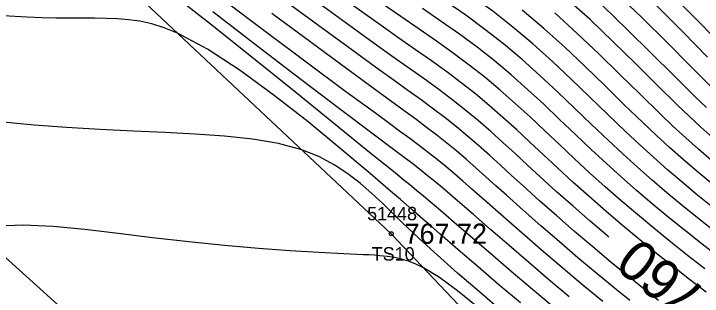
# Model space of a CAD drawing. Extents: x 1378535 to 1380697, y 997729 to 1000024.
# Drawn here: x 1379801.4 to 1379852.8, y 998863.3 to 998884.4 of the extents above; entities that cross this region are included whole.
import ezdxf

# ---------------------------------------------------------------- set-up
doc = ezdxf.new("R2010")
doc.units = 0
for name, color, linetype in [('RD_DTM_BkLn2', 7, 'Continuous'), ('RD_DTM_BkLn_txCode', 7, 'Continuous'), ('RD_DTM_Major1', 7, 'Continuous'), ('RD_DTM_Major1_Lbl', 7, 'Continuous'), ('RD_DTM_Minor1', 7, 'Continuous'), ('RD_EX_Road', 7, 'Continuous'), ('RD_EX_TX_Misc_ELEV', 7, 'Continuous'), ('RD_SMD_Locator', 7, 'Continuous')]:
    doc.layers.add(name, color=color, linetype=linetype)

msp = doc.modelspace()

# ---------------------------------------------------------------- linework, layer by layer
at = {"layer": 'RD_DTM_BkLn2'}
msp.add_lwpolyline([(1380137.104, 998617.435), (1380114.932, 998627.982), (1380110.142, 998637.412), (1380109.582, 998648.354), (1380098.693, 998654.921), (1380088.864, 998651.688), (1380069.259, 998664.275), (1380051.712, 998676.601), (1380045.085, 998683.058), (1380025.38, 998678.361), (1380019.034, 998684.269), (1380023.868, 998692.688), (1380008.939, 998708.879), (1379966.873, 998742.441), (1379939.691, 998764.989), (1379904.79, 998796.424), (1379861.371, 998834.485), (1379829.578, 998867.997), (1379786.438, 998908.428), (1379759.831, 998933.444)], dxfattribs=at)
at = {"layer": 'RD_DTM_Major1'}
for points in [[(1379853.434, 998870.05), (1379852.319, 998870.949), (1379851.235, 998871.85), (1379850.174, 998872.76), (1379849.127, 998873.684), (1379848.087, 998874.63), (1379847.046, 998875.604), (1379845.719, 998876.877), (1379844.371, 998878.185), (1379842.997, 998879.508), (1379841.589, 998880.828), (1379840.143, 998882.124), (1379838.65, 998883.377), (1379837.142, 998884.55), (1379835.59, 998885.68), (1379833.998, 998886.784), (1379832.372, 998887.879), (1379830.717, 998888.982), (1379829.038, 998890.108), (1379827.161, 998891.396), (1379825.261, 998892.731), (1379823.337, 998894.109), (1379822.023, 998895.065)], [(1379841.826, 998862.407), (1379840.249, 998863.733), (1379838.7, 998865.046), (1379837.205, 998866.322), (1379835.788, 998867.537), (1379834.476, 998868.666), (1379833.454, 998869.545), (1379832.961, 998869.966), (1379832.471, 998870.382), (1379831.977, 998870.797), (1379831.474, 998871.216), (1379830.965, 998871.634), (1379830.433, 998872.066), (1379829.874, 998872.518), (1379829.281, 998872.996), (1379827.972, 998874.049), (1379825.41, 998876.118), (1379822.467, 998878.497), (1379819.313, 998881.036), (1379816.119, 998883.585), (1379813.059, 998885.994)], [(1379853.537, 998878.826), (1379851.894, 998880.458), (1379850.142, 998882.223), (1379848.287, 998884.072), (1379846.332, 998885.957)], [(1379845.799, 998867.745), (1379845.718, 998867.813), (1379844.411, 998868.927), (1379843.13, 998870.042), (1379841.883, 998871.149), (1379840.68, 998872.238), (1379839.732, 998873.109), (1379838.809, 998873.961), (1379837.9, 998874.795), (1379836.993, 998875.609), (1379836.078, 998876.404), (1379835.144, 998877.179), (1379834.203, 998877.919), (1379833.225, 998878.653), (1379832.2, 998879.398), (1379831.121, 998880.167), (1379829.977, 998880.976), (1379828.761, 998881.838), (1379826.503, 998883.461), (1379824.036, 998885.259)]]:
    msp.add_lwpolyline(points, dxfattribs=at)
at = {"layer": 'RD_DTM_Minor1'}
for points in [[(1379849.513, 998863.026), (1379848.437, 998863.876), (1379847.36, 998864.739), (1379845.983, 998865.865), (1379844.61, 998867.012), (1379843.253, 998868.168), (1379841.927, 998869.319), (1379840.644, 998870.451), (1379839.419, 998871.551), (1379838.554, 998872.337), (1379837.718, 998873.099), (1379836.899, 998873.841), (1379836.086, 998874.563), (1379835.268, 998875.267), (1379834.436, 998875.956), (1379833.596, 998876.618), (1379832.722, 998877.28), (1379831.803, 998877.956), (1379830.83, 998878.658), (1379829.794, 998879.401), (1379828.684, 998880.198), (1379826.373, 998881.874), (1379823.808, 998883.755), (1379821.03, 998885.809)], [(1379854.401, 998881.838), (1379852.519, 998883.763), (1379850.479, 998885.821)], [(1379845.344, 998862.959), (1379843.871, 998864.176), (1379842.395, 998865.415), (1379840.94, 998866.655), (1379839.527, 998867.873), (1379838.181, 998869.046), (1379836.922, 998870.154), (1379835.571, 998871.349), (1379834.928, 998871.913), (1379834.294, 998872.459), (1379833.66, 998872.993), (1379833.015, 998873.518), (1379832.365, 998874.029), (1379831.687, 998874.547), (1379830.971, 998875.081), (1379830.208, 998875.643), (1379829.388, 998876.241), (1379828.502, 998876.886), (1379826.107, 998878.642), (1379823.347, 998880.685), (1379820.284, 998882.98), (1379816.981, 998885.489)], [(1379853.826, 998868.067), (1379852.414, 998869.172), (1379851.258, 998870.104), (1379850.129, 998871.043), (1379849.021, 998871.991), (1379847.928, 998872.953), (1379846.846, 998873.934), (1379845.767, 998874.937), (1379844.513, 998876.132), (1379843.25, 998877.348), (1379841.97, 998878.57), (1379840.665, 998879.784), (1379839.329, 998880.975), (1379837.955, 998882.128), (1379836.566, 998883.209), (1379835.134, 998884.257), (1379833.66, 998885.288)], [(1379853.541, 998875.132), (1379852.663, 998875.92), (1379851.782, 998876.735), (1379850.888, 998877.587), (1379849.366, 998879.078), (1379847.778, 998880.657), (1379846.122, 998882.287), (1379844.398, 998883.933), (1379842.605, 998885.561)], [(1379853.042, 998863.658), (1379851.817, 998864.6), (1379850.599, 998865.548), (1379849.389, 998866.507), (1379848.1, 998867.553), (1379846.825, 998868.615), (1379845.568, 998869.687), (1379844.333, 998870.766), (1379843.124, 998871.844), (1379841.947, 998872.918), (1379840.919, 998873.873), (1379839.909, 998874.816), (1379838.908, 998875.745), (1379837.905, 998876.655), (1379836.889, 998877.544), (1379835.85, 998878.408), (1379834.803, 998879.23), (1379833.716, 998880.04), (1379832.583, 998880.855), (1379831.395, 998881.691), (1379830.146, 998882.563), (1379828.828, 998883.487), (1379826.629, 998885.053)], [(1379852.964, 998865.392), (1379851.675, 998866.387), (1379850.399, 998867.393), (1379849.156, 998868.4), (1379847.93, 998869.42), (1379846.723, 998870.451), (1379845.534, 998871.491), (1379844.366, 998872.539), (1379843.218, 998873.594), (1379842.113, 998874.63), (1379841.018, 998875.665), (1379839.924, 998876.69), (1379838.822, 998877.699), (1379837.701, 998878.686), (1379836.554, 998879.644), (1379835.396, 998880.549), (1379834.198, 998881.437), (1379832.953, 998882.324), (1379831.656, 998883.225), (1379830.302, 998884.159), (1379828.886, 998885.14)], [(1379853.077, 998877.384), (1379852.232, 998878.193), (1379850.637, 998879.765), (1379848.959, 998881.442), (1379847.199, 998883.185), (1379845.358, 998884.951)], [(1379853.151, 998881.148), (1379851.332, 998882.996), (1379849.383, 998884.95)], [(1379842.837, 998863.31), (1379841.312, 998864.594), (1379839.811, 998865.872), (1379838.359, 998867.119), (1379836.981, 998868.31), (1379835.704, 998869.42), (1379834.521, 998870.448), (1379833.956, 998870.934), (1379833.398, 998871.408), (1379832.838, 998871.874), (1379832.266, 998872.338), (1379831.688, 998872.795), (1379831.083, 998873.263), (1379830.443, 998873.75), (1379829.761, 998874.264), (1379828.235, 998875.406), (1379825.733, 998877.284), (1379822.836, 998879.476), (1379819.653, 998881.909), (1379816.295, 998884.507)], [(1379847.357, 998863.038), (1379846.348, 998863.852), (1379844.925, 998865.021), (1379843.5, 998866.213), (1379842.094, 998867.411), (1379840.724, 998868.596), (1379839.408, 998869.751), (1379838.164, 998870.857), (1379837.386, 998871.556), (1379836.637, 998872.23), (1379835.908, 998872.881), (1379835.187, 998873.514), (1379834.464, 998874.131), (1379833.729, 998874.737), (1379832.989, 998875.323), (1379832.216, 998875.914), (1379831.403, 998876.52), (1379830.538, 998877.153), (1379828.614, 998878.551), (1379826.264, 998880.271), (1379823.603, 998882.232), (1379820.681, 998884.397)], [(1379854.11, 998866.183), (1379852.747, 998867.229), (1379851.404, 998868.284), (1379850.204, 998869.253), (1379849.028, 998870.232), (1379847.871, 998871.221), (1379846.731, 998872.222), (1379845.605, 998873.237), (1379844.491, 998874.267), (1379843.31, 998875.384), (1379842.131, 998876.509), (1379840.944, 998877.632), (1379839.742, 998878.742), (1379838.515, 998879.83), (1379837.255, 998880.883), (1379835.984, 998881.876), (1379834.67, 998882.843), (1379833.312, 998883.801), (1379831.905, 998884.769)], [(1379853.391, 998871.782), (1379852.351, 998872.648), (1379851.335, 998873.522), (1379850.332, 998874.41), (1379849.334, 998875.322), (1379848.332, 998876.264), (1379846.93, 998877.616), (1379845.497, 998879.018), (1379844.027, 998880.444), (1379842.515, 998881.871), (1379840.955, 998883.275), (1379839.343, 998884.632)], [(1379853.457, 998873.454), (1379852.489, 998874.288), (1379851.535, 998875.138), (1379850.582, 998876.012), (1379849.622, 998876.918), (1379848.148, 998878.35), (1379846.63, 998879.845), (1379845.064, 998881.375), (1379843.445, 998882.912), (1379841.77, 998884.426)], [(1379839.205, 998862.846), (1379837.601, 998864.205), (1379836.051, 998865.527), (1379834.577, 998866.793), (1379833.201, 998867.984), (1379832.353, 998868.722), (1379831.939, 998869.084), (1379831.108, 998869.806), (1379830.685, 998870.174), (1379830.26, 998870.541), (1379829.821, 998870.92), (1379829.364, 998871.311), (1379828.388, 998872.146), (1379827.861, 998872.594), (1379825.754, 998874.37), (1379823.383, 998876.315), (1379820.868, 998878.287), (1379818.327, 998880.141), (1379815.882, 998881.734), (1379813.651, 998882.924), (1379812.656, 998883.326), (1379811.727, 998883.614), (1379810.849, 998883.807), (1379810.006, 998883.926), (1379809.183, 998883.99), (1379808.363, 998884.02), (1379807.464, 998884.034), (1379806.542, 998884.039), (1379805.586, 998884.041), (1379804.588, 998884.048), (1379803.538, 998884.066), (1379802.426, 998884.104), (1379800.664, 998884.204)], [(1379837.872, 998862.193), (1379836.149, 998863.662), (1379834.524, 998865.069), (1379833.027, 998866.393), (1379831.691, 998867.61), (1379831.188, 998868.08), (1379830.947, 998868.309), (1379830.711, 998868.533), (1379830.481, 998868.754), (1379830.254, 998868.973), (1379830.035, 998869.185), (1379829.818, 998869.396), (1379829.602, 998869.606), (1379829.169, 998870.026), (1379828.95, 998870.236), (1379828.142, 998870.993), (1379827.279, 998871.743), (1379826.343, 998872.465), (1379825.316, 998873.136), (1379824.18, 998873.735), (1379822.916, 998874.24), (1379821.172, 998874.714), (1379819.244, 998875.045), (1379817.165, 998875.269), (1379814.971, 998875.417), (1379812.697, 998875.523), (1379810.378, 998875.621), (1379807.859, 998875.749), (1379805.372, 998875.903), (1379802.96, 998876.084), (1379800.668, 998876.289)], [(1379835.966, 998862.576), (1379834.525, 998863.753), (1379833.19, 998864.731), (1379831.974, 998865.471), (1379831.414, 998865.741), (1379830.875, 998865.951), (1379830.347, 998866.109), (1379829.821, 998866.224), (1379829.285, 998866.306), (1379828.729, 998866.363), (1379828.334, 998866.392), (1379827.922, 998866.416), (1379827.49, 998866.436), (1379826.555, 998866.473), (1379826.046, 998866.494), (1379824.186, 998866.589), (1379822.047, 998866.726), (1379819.684, 998866.904), (1379817.149, 998867.126), (1379814.497, 998867.389), (1379811.781, 998867.696), (1379809.237, 998868.011), (1379806.747, 998868.31), (1379804.372, 998868.538), (1379802.173, 998868.643), (1379800.214, 998868.571)]]:
    msp.add_lwpolyline(points, dxfattribs=at)
at = {"layer": 'RD_EX_Road'}
msp.add_lwpolyline([(1380011.635, 998674.458), (1379968.255, 998714.254), (1379924.811, 998753.181), (1379879.744, 998794.218), (1379836.831, 998833.73), (1379792.754, 998873.502), (1379756.459, 998907.126), (1379730.54, 998932.03)], dxfattribs=at)
at = {"layer": 'RD_SMD_Locator'}
msp.add_circle((1379829.578, 998867.997), 0.15, dxfattribs=at)

# ---------------------------------------------------------------- texts
at = {"layer": 'RD_DTM_BkLn_txCode'}
for s, p in [('51448', (1379827.783, 998868.997)), ('TS10', (1379828.129, 998865.997))]:
    msp.add_text(s, height=1, dxfattribs=at).set_placement(p)
at = {"layer": 'RD_DTM_Major1_Lbl'}
msp.add_text('760', height=3, rotation=141.4096, dxfattribs=at).set_placement((1379853.248, 998863.655))
at = {"layer": 'RD_EX_TX_Misc_ELEV'}
msp.add_text('767.72', height=1.5, dxfattribs=at).set_placement((1379830.578, 998867.247))

doc.saveas('drawing.dxf')
